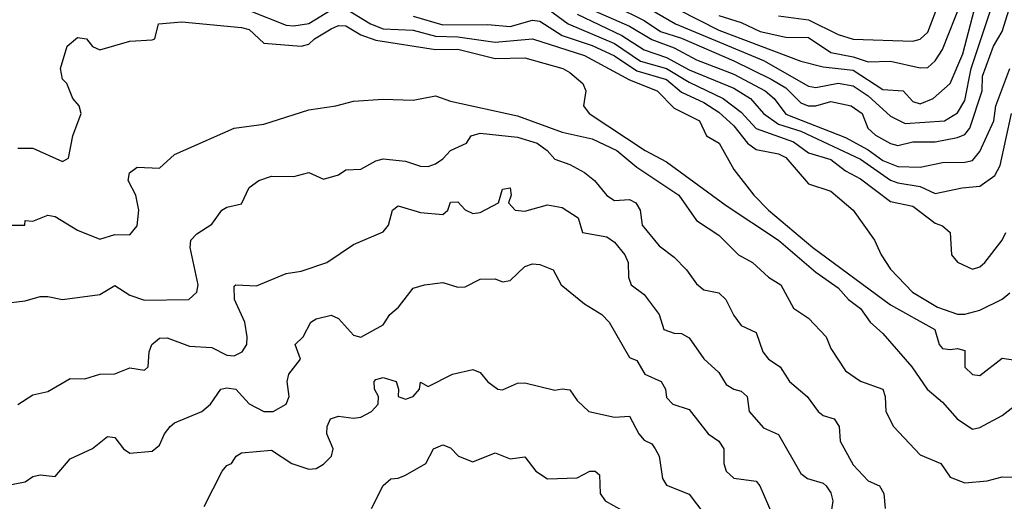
# Model space of a CAD drawing. Header units: metres. Extents: x -51132 to -49532, y -231222 to -229437.
# Tile 392 of 656: x -50510 to -50444, y -230591 to -230558. Entities that reach past the tile are written whole.
import ezdxf

# ---------------------------------------------------------------- set-up
doc = ezdxf.new("R2010")
doc.units = ezdxf.units.M
for name, color, linetype in [('CONTOUR_HALF', 8, 'Continuous'), ('CONTOUR_INDEX', 1, 'Continuous'), ('CONTOUR_INTER', 3, 'Continuous')]:
    doc.layers.add(name, color=color, linetype=linetype)

msp = doc.modelspace()

# ---------------------------------------------------------------- linework, layer by layer
at = {"layer": 'CONTOUR_HALF'}
for points, elevation in [([(-50469.08, -230556.352), (-50463.58, -230559.183), (-50458.08, -230561.256), (-50456.58, -230561.644), (-50454.58, -230561.867), (-50452.58, -230563.162), (-50451.234, -230563.259), (-50450.58, -230563.958), (-50450.08, -230564.118), (-50449.203, -230563.759), (-50448.062, -230562.759), (-50447.226, -230560.759), (-50446.443, -230557.759)], 67.5), ([(-50459.58, -230558.213), (-50457.58, -230558.493), (-50455.58, -230559.466), (-50454.58, -230559.791), (-50450.58, -230559.921), (-50450.08, -230559.788), (-50449.58, -230559.317), (-50448.788, -230557.259)], 66.5), ([(-50470.58, -230557.537), (-50468.58, -230558.532), (-50467.492, -230559.259), (-50466.08, -230559.724), (-50462.58, -230561.228), (-50460.08, -230562.47), (-50459.08, -230563.046), (-50458.08, -230564.053), (-50457.603, -230564.259), (-50457.08, -230564.263), (-50456.08, -230563.955), (-50454.713, -230564.259), (-50453.963, -230564.759), (-50453.594, -230565.759), (-50453.08, -230566.223), (-50452.08, -230566.787), (-50451.58, -230566.923), (-50450.58, -230566.667), (-50449.08, -230566.66), (-50447.58, -230566.389), (-50447.08, -230566.188), (-50446.755, -230565.759), (-50445.932, -230563.259), (-50445.895, -230562.259), (-50445.156, -230560.259), (-50444.586, -230559.259), (-50444.118, -230557.759)], 68.5), ([(-50510.58, -230567.088), (-50509.58, -230567.089), (-50507.58, -230567.993), (-50507.194, -230567.759), (-50506.885, -230566.259), (-50506.342, -230564.759), (-50506.469, -230564.259), (-50506.894, -230563.759), (-50507.306, -230562.759), (-50507.58, -230562.458), (-50507.711, -230561.759), (-50507.283, -230560.259), (-50506.58, -230559.662), (-50505.98, -230559.759), (-50505.58, -230560.282), (-50505.08, -230560.488), (-50503.08, -230559.921), (-50501.58, -230559.833), (-50501.399, -230559.759), (-50501.147, -230558.759), (-50499.58, -230558.618), (-50495.58, -230558.998), (-50495.08, -230559.128), (-50494.08, -230560.045), (-50491.58, -230560.262), (-50491.08, -230560.123), (-50490.7, -230559.759), (-50489.58, -230559.081), (-50489.08, -230558.863), (-50488.58, -230558.894), (-50487.58, -230559.49), (-50486.58, -230559.85), (-50482.58, -230560.471), (-50481.08, -230560.457), (-50478.58, -230561.077), (-50476.58, -230561.026), (-50474.034, -230561.759), (-50473.58, -230562.022), (-50472.698, -230562.759), (-50472.49, -230563.259), (-50472.659, -230564.259), (-50472.27, -230564.759), (-50468.53, -230567.259), (-50467.08, -230568.016), (-50463.08, -230570.942), (-50459.582, -230573.259), (-50457.08, -230575.422), (-50455.58, -230576.462), (-50454.893, -230577.259), (-50454.08, -230577.856), (-50453.436, -230578.759), (-50452.58, -230579.535), (-50450.65, -230581.759), (-50449.615, -230583.259), (-50448.58, -230584.129), (-50447.596, -230585.259), (-50446.58, -230585.944), (-50446.08, -230585.828), (-50444.58, -230585.023), (-50443.58, -230584.252)], 71.5), ([(-50484.08, -230558.249), (-50482.08, -230558.827), (-50479.08, -230558.805), (-50477.58, -230558.923), (-50476.08, -230558.517), (-50475.58, -230558.565), (-50474.08, -230559.532), (-50472.08, -230560.201), (-50470.58, -230560.901), (-50469.08, -230561.909), (-50467.08, -230562.497), (-50466.08, -230563.337), (-50464.58, -230564.023), (-50463.58, -230564.68), (-50462.58, -230565.6), (-50461.669, -230566.759), (-50461.08, -230567.183), (-50459.58, -230567.476), (-50459.08, -230567.721), (-50457.58, -230569.496), (-50456.08, -230569.984), (-50454.585, -230571.259), (-50453.134, -230573.259), (-50452.702, -230574.259), (-50452.08, -230575.206), (-50450.596, -230576.759), (-50448.924, -230577.759), (-50447.58, -230578.236), (-50447.08, -230578.232), (-50446.08, -230577.973), (-50444.58, -230577.231), (-50444.08, -230576.803)], 70.5), ([(-50473.08, -230558.102), (-50470.08, -230559.534), (-50468.58, -230560.505), (-50467.08, -230561.014), (-50465.58, -230561.83), (-50462.58, -230563.069), (-50461.468, -230563.759), (-50460.578, -230564.759), (-50459.58, -230565.48), (-50458.08, -230565.949), (-50454.08, -230567.829), (-50452.08, -230569.234), (-50451.58, -230569.43), (-50450.08, -230569.671), (-50449.08, -230570.145), (-50447.264, -230569.759), (-50446.08, -230569.649), (-50445.08, -230568.927), (-50444.71, -230568.259), (-50443.965, -230564.759)], 69.5), ([(-50511.58, -230577.508), (-50510.08, -230577.336), (-50509.08, -230577.057), (-50508.58, -230577.042), (-50507.58, -230577.259), (-50505.08, -230576.921), (-50504.08, -230576.317), (-50503.08, -230576.963), (-50502.08, -230577.3), (-50499.108, -230577.259), (-50498.581, -230576.759), (-50498.483, -230576.259), (-50499.029, -230573.759), (-50498.972, -230573.259), (-50498.58, -230572.834), (-50497.58, -230572.183), (-50496.914, -230571.259), (-50496.58, -230571.047), (-50495.58, -230570.831), (-50495.08, -230569.735), (-50494.434, -230569.259), (-50493.58, -230568.981), (-50492.08, -230568.994), (-50491.08, -230568.719), (-50490.08, -230569.176), (-50489.08, -230568.882), (-50488.58, -230568.559), (-50487.58, -230568.497), (-50486.58, -230567.936), (-50486.08, -230567.81), (-50484.58, -230567.972), (-50483.58, -230568.307), (-50483.08, -230568.319), (-50482.58, -230568.156), (-50482.08, -230567.813), (-50481.567, -230567.259), (-50480.497, -230566.759), (-50480.191, -230566.259), (-50479.58, -230566.096), (-50477.08, -230566.36), (-50475.771, -230566.759), (-50475.093, -230567.259), (-50474.58, -230567.844), (-50473.58, -230568.188), (-50472.58, -230568.727), (-50471.924, -230569.259), (-50471.08, -230570.266), (-50470.58, -230570.6), (-50469.58, -230570.546), (-50469.147, -230570.759), (-50468.849, -230571.259), (-50468.732, -230572.259), (-50467.58, -230573.637), (-50466.58, -230574.412), (-50465.754, -230575.259), (-50465.08, -230576.192), (-50464.58, -230576.598), (-50463.58, -230576.79), (-50463.112, -230577.259), (-50462.58, -230578.332), (-50462.08, -230578.993), (-50461.08, -230579.465), (-50460.627, -230580.759), (-50460.258, -230581.259), (-50459.464, -230581.759), (-50458.833, -230582.759), (-50457.657, -230583.759), (-50456.929, -230584.759), (-50456.58, -230585.029), (-50455.841, -230585.259), (-50455.524, -230585.759), (-50455.44, -230586.759), (-50454.58, -230588.33), (-50453.58, -230589.421), (-50452.815, -230589.759), (-50452.528, -230590.259), (-50452.421, -230591.259)], 72.5), ([(-50511.58, -230589.762), (-50510.08, -230589.49), (-50509.58, -230589.125), (-50509.08, -230589), (-50508.08, -230589.115), (-50507.08, -230587.935), (-50505.58, -230587.244), (-50504.58, -230586.433), (-50504.08, -230586.517), (-50503.493, -230587.259), (-50503.08, -230587.55), (-50501.58, -230587.434), (-50501.08, -230587.028), (-50500.749, -230586.259), (-50500.379, -230585.759), (-50500.08, -230585.517), (-50498.246, -230584.759), (-50497.656, -230584.259), (-50496.961, -230583.259), (-50496.58, -230583.172), (-50495.958, -230583.259), (-50495.08, -230584.246), (-50494.08, -230584.762), (-50493.47, -230584.759), (-50492.58, -230584.281), (-50492.389, -230583.759), (-50492.517, -230582.759), (-50492.419, -230582.259), (-50491.637, -230581.259), (-50491.996, -230580.259), (-50491.443, -230579.759), (-50490.943, -230578.759), (-50490.58, -230578.552), (-50489.58, -230578.297), (-50489.08, -230578.518), (-50488.08, -230579.634), (-50487.58, -230579.772), (-50486.08, -230578.948), (-50485.635, -230578.259), (-50485.055, -230577.759), (-50484.08, -230576.495), (-50483.327, -230576.259), (-50482.08, -230576.102), (-50481.08, -230576.415), (-50480.58, -230576.389), (-50479.58, -230575.877), (-50478.58, -230575.853), (-50478.08, -230576.072), (-50477.58, -230575.963), (-50476.58, -230575.03), (-50476.08, -230574.855), (-50475.58, -230574.91), (-50474.686, -230575.259), (-50474.147, -230576.259), (-50472.58, -230577.543), (-50471.419, -230578.259), (-50470.935, -230578.759), (-50469.58, -230581.146), (-50469.08, -230581.35), (-50468.549, -230582.259), (-50467.457, -230582.759), (-50467.153, -230583.259), (-50467.08, -230583.816), (-50466.668, -230584.259), (-50465.58, -230584.63), (-50464.306, -230586.259), (-50463.573, -230586.759), (-50463.243, -230587.259), (-50463.238, -230588.259), (-50463.079, -230588.759), (-50462.58, -230589.238), (-50461.08, -230589.438), (-50460.827, -230589.759), (-50459.962, -230591.759)], 73.5), ([(-50486.86, -230591.259), (-50486.08, -230589.735), (-50485.58, -230589.28), (-50485.08, -230589.236), (-50484.58, -230589.023), (-50483.227, -230588.259), (-50482.708, -230587.259), (-50482.08, -230587.009), (-50481.58, -230587.19), (-50481.041, -230587.759), (-50480.08, -230588.149), (-50478.58, -230587.541), (-50477.58, -230587.936), (-50476.58, -230587.812), (-50475.848, -230588.759), (-50475.08, -230589.273), (-50473.08, -230589.205), (-50472.238, -230588.759), (-50471.868, -230588.759), (-50471.58, -230589.016), (-50471.53, -230590.259), (-50471.214, -230590.759), (-50470.08, -230591.373)], 74.5)]:
    msp.add_lwpolyline(points, dxfattribs=dict(at, elevation=elevation))
at = {"layer": 'CONTOUR_INDEX', "elevation": 70}
msp.add_lwpolyline([(-50475.031, -230557.759), (-50473.687, -230558.759), (-50470.58, -230560.068), (-50468.828, -230561.259), (-50467.08, -230561.748), (-50465.58, -230562.661), (-50463.282, -230563.759), (-50462.08, -230564.691), (-50461.08, -230565.783), (-50458.58, -230566.671), (-50457.58, -230567.414), (-50456.08, -230567.854), (-50455.08, -230568.616), (-50454.08, -230569.146), (-50452.08, -230570.68), (-50450.58, -230570.983), (-50449.08, -230572.117), (-50448.58, -230572.297), (-50448.08, -230572.759), (-50447.976, -230574.259), (-50447.58, -230574.735), (-50446.58, -230575.223), (-50446.08, -230575.059), (-50445.752, -230574.759), (-50444.58, -230573.268), (-50444.345, -230572.759)], dxfattribs=at)
at = {"layer": 'CONTOUR_INTER'}
for points, elevation in [([(-50468.179, -230557.759), (-50466.491, -230558.759), (-50460.58, -230561.21), (-50457.58, -230562.932), (-50457.08, -230563.032), (-50455.58, -230562.731), (-50454.58, -230562.905), (-50453.58, -230563.574), (-50452.08, -230564.954), (-50451.08, -230565.451), (-50448.446, -230565.259), (-50447.58, -230564.73), (-50447.08, -230563.894), (-50446.664, -230561.759), (-50445.17, -230557.259)], 68), ([(-50463.58, -230558.186), (-50462.08, -230558.658), (-50460.8, -230559.259), (-50459.08, -230559.647), (-50457.58, -230559.67), (-50456.08, -230560.667), (-50454.58, -230560.962), (-50453.58, -230561.303), (-50452.08, -230561.254), (-50450.08, -230561.707), (-50449.58, -230561.683), (-50449.08, -230561.235), (-50448.58, -230560.48), (-50447.312, -230557.259)], 67), ([(-50495.08, -230557.87), (-50492.58, -230558.839), (-50492.08, -230558.898), (-50491.08, -230558.727), (-50489.58, -230557.825)], 71), ([(-50488.55, -230557.759), (-50486.927, -230558.759), (-50486.08, -230559.081), (-50484.08, -230559.171), (-50482.58, -230559.578), (-50481.08, -230559.625), (-50478.58, -230559.982), (-50476.08, -230559.769), (-50472.58, -230560.881), (-50469.58, -230562.515), (-50467.714, -230563.259), (-50466.58, -230564.401), (-50464.872, -230565.259), (-50464.414, -230566.259), (-50463.564, -230566.759), (-50462.58, -230568.525), (-50461.233, -230570.259), (-50460.244, -230571.259), (-50457.271, -230573.759), (-50452.08, -230577.603), (-50449.097, -230579.259), (-50448.799, -230580.259), (-50448.58, -230580.53), (-50448.08, -230580.612), (-50447.58, -230580.526), (-50447.08, -230580.678), (-50447.08, -230581.793), (-50446.58, -230582.269), (-50446.08, -230582.337), (-50444.58, -230581.182), (-50443.08, -230581.413)], 71), ([(-50472.58, -230557.591), (-50469.58, -230558.911), (-50468.08, -230559.815), (-50466.58, -230560.371), (-50465.08, -230561.174), (-50462.58, -230562.135), (-50460.474, -230563.259), (-50459.871, -230563.759), (-50459.08, -230564.808), (-50455.08, -230566.384), (-50453.58, -230567.197), (-50452.58, -230567.93), (-50451.58, -230568.328), (-50450.08, -230568.369), (-50448.58, -230568.053), (-50447.08, -230568.024), (-50446.58, -230567.916), (-50446.08, -230567.312), (-50445.137, -230565.259), (-50445.013, -230564.259), (-50444.081, -230561.759)], 69), ([(-50511.039, -230572.259), (-50510.108, -230572.259), (-50510.08, -230571.956), (-50509.58, -230571.987), (-50508.58, -230571.58), (-50508.08, -230571.672), (-50506.58, -230572.598), (-50505.08, -230573.206), (-50504.08, -230572.889), (-50503.08, -230572.903), (-50502.58, -230572.309), (-50502.468, -230571.259), (-50502.663, -230570.259), (-50503.182, -230569.259), (-50503.096, -230568.759), (-50502.58, -230568.362), (-50501.08, -230568.438), (-50500.08, -230567.518), (-50496.08, -230565.762), (-50494.08, -230565.48), (-50491.08, -230564.518), (-50489.271, -230564.259), (-50488.08, -230563.946), (-50486.08, -230563.803), (-50484.08, -230563.885), (-50482.58, -230563.594), (-50481.58, -230563.95), (-50477.08, -230564.936), (-50474.08, -230566.014), (-50472.08, -230566.466), (-50470.413, -230567.259), (-50469.08, -230568.375), (-50466.273, -230570.259), (-50465.08, -230571.938), (-50463.58, -230572.927), (-50462.271, -230574.259), (-50461.315, -230574.759), (-50460.248, -230575.759), (-50459.434, -230576.259), (-50458.58, -230577.822), (-50457.58, -230578.501), (-50456.387, -230579.759), (-50456.08, -230580.53), (-50455.08, -230582.041), (-50454.08, -230582.727), (-50452.586, -230583.259), (-50452.419, -230583.759), (-50452.379, -230584.759), (-50451.869, -230585.759), (-50450.08, -230587.666), (-50448.706, -230588.259), (-50448.08, -230589.17), (-50447.08, -230589.54), (-50445.58, -230589.416), (-50444.58, -230589.153), (-50443.08, -230589.201)], 72), ([(-50510.58, -230584.297), (-50509.58, -230583.644), (-50508.58, -230583.411), (-50507.08, -230582.558), (-50506.08, -230582.565), (-50505.08, -230582.255), (-50504.08, -230582.228), (-50503.08, -230581.836), (-50502.08, -230581.989), (-50501.835, -230581.759), (-50501.784, -230580.759), (-50501.597, -230580.259), (-50501.08, -230579.835), (-50500.58, -230579.825), (-50499.08, -230580.369), (-50497.58, -230580.462), (-50496.58, -230580.982), (-50496.08, -230581.02), (-50495.531, -230580.759), (-50495.218, -230580.259), (-50495.199, -230579.759), (-50495.352, -230578.759), (-50496.062, -230577.259), (-50496.08, -230576.362), (-50495.974, -230576.259), (-50494.58, -230576.324), (-50492.58, -230575.493), (-50491.58, -230575.346), (-50489.856, -230574.759), (-50488.08, -230573.557), (-50486.08, -230572.702), (-50485.732, -230572.259), (-50485.467, -230571.259), (-50485.08, -230570.953), (-50483.58, -230571.419), (-50482.08, -230571.538), (-50481.761, -230571.259), (-50481.58, -230570.711), (-50481.08, -230570.693), (-50480.58, -230571.226), (-50480.08, -230571.477), (-50479.58, -230571.42), (-50478.363, -230570.759), (-50478.08, -230569.84), (-50477.58, -230569.749), (-50477.511, -230570.259), (-50477.678, -230570.759), (-50477.238, -230571.259), (-50476.58, -230571.319), (-50475.08, -230570.908), (-50474.08, -230571.083), (-50473.024, -230571.759), (-50472.713, -230572.759), (-50471.08, -230573.046), (-50470.58, -230573.395), (-50469.89, -230574.259), (-50469.669, -230574.759), (-50469.636, -230575.759), (-50469.45, -230576.259), (-50468.58, -230576.922), (-50467.577, -230578.259), (-50467.262, -230579.259), (-50466.58, -230579.514), (-50466.08, -230579.539), (-50465.58, -230579.826), (-50464.58, -230581.227), (-50463.58, -230582.145), (-50463.08, -230582.947), (-50462.583, -230583.259), (-50462.08, -230583.391), (-50461.682, -230583.759), (-50461.548, -230584.759), (-50460.58, -230585.869), (-50459.58, -230586.3), (-50458.08, -230588.922), (-50457.639, -230589.259), (-50456.58, -230589.564), (-50456.382, -230589.759), (-50456.08, -230590.227), (-50455.946, -230590.759), (-50456.156, -230592.259)], 73), ([(-50498.08, -230591.132), (-50496.88, -230588.759), (-50496.58, -230588.383), (-50496.25, -230588.259), (-50495.952, -230587.759), (-50495.58, -230587.539), (-50493.58, -230587.346), (-50492.22, -230588.259), (-50491.08, -230588.639), (-50490.58, -230588.58), (-50490.08, -230588.296), (-50489.548, -230587.759), (-50489.45, -230587.259), (-50489.86, -230586.259), (-50489.836, -230585.759), (-50489.618, -230585.259), (-50489.08, -230585.075), (-50488.08, -230585.212), (-50487.58, -230585.149), (-50486.877, -230584.759), (-50486.412, -230584.259), (-50486.393, -230583.759), (-50486.673, -230583.259), (-50486.685, -230582.759), (-50486.58, -230582.607), (-50486.08, -230582.475), (-50485.208, -230582.759), (-50485.051, -230583.259), (-50485.074, -230583.759), (-50484.58, -230583.933), (-50484.07, -230583.759), (-50483.649, -230583.259), (-50483.58, -230582.805), (-50483.08, -230583.083), (-50481.439, -230582.259), (-50480.08, -230581.941), (-50479.58, -230582.137), (-50479.08, -230582.764), (-50478.393, -230583.259), (-50478.08, -230583.315), (-50477.08, -230582.869), (-50476.58, -230582.83), (-50474.58, -230583.335), (-50474.08, -230583.244), (-50473.58, -230583.315), (-50473.08, -230584.03), (-50472.288, -230584.759), (-50470.58, -230585.151), (-50469.58, -230585.074), (-50468.942, -230586.259), (-50468.58, -230586.684), (-50468.08, -230586.927), (-50467.847, -230587.259), (-50467.58, -230587.759), (-50467.368, -230589.259), (-50467.08, -230589.705), (-50465.58, -230590.318), (-50464.58, -230591.604)], 74)]:
    msp.add_lwpolyline(points, dxfattribs=dict(at, elevation=elevation))

doc.saveas('drawing.dxf')
